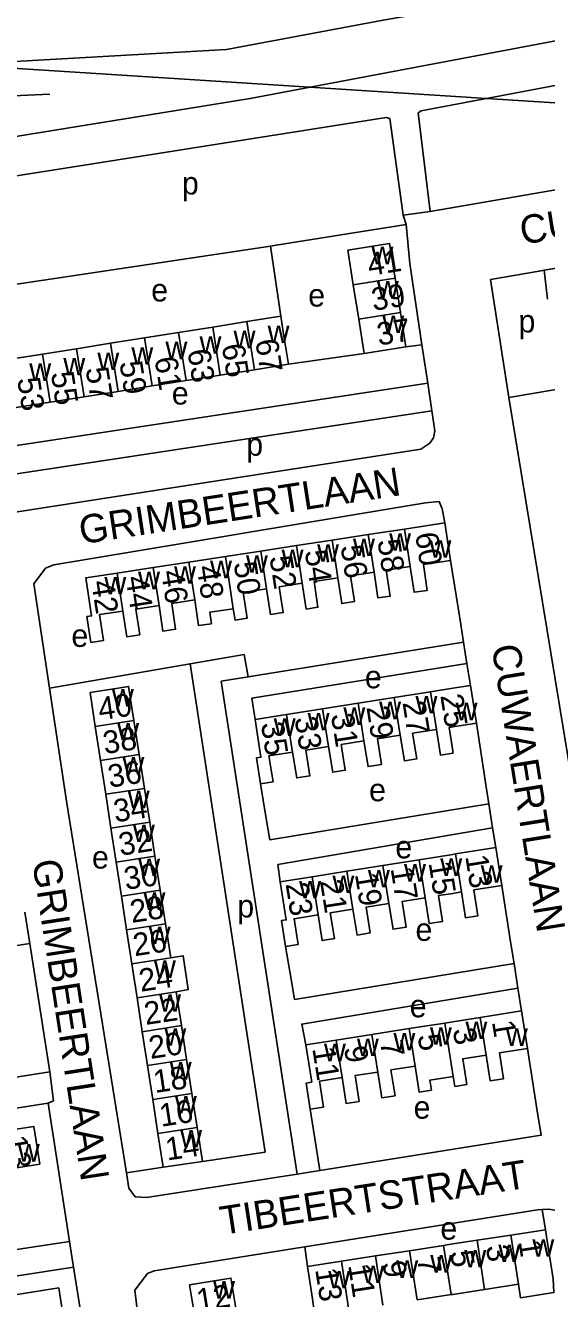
# Model space of a CAD drawing. Extents: x 159675 to 162108, y 386471 to 388472.
# Drawn here: x 160354.1 to 160445.9, y 387264.8 to 387489 of the extents above; entities that cross this region are included whole.
import ezdxf

# ---------------------------------------------------------------- set-up
doc = ezdxf.new("R2010")
doc.units = 0
for name, color, linetype in [('BLT_Basislijn', 7, 'Continuous'), ('BLT_Bebouwing', 7, 'Continuous'), ('BLT_Centroide', 7, 'Continuous'), ('BLT_Hoogspanningsmast_en_leidingen', 7, 'Continuous'), ('BLT_Huisnummer', 7, 'Continuous'), ('BLT_Huisnummer_ tussenligend', 7, 'Continuous'), ('BLT_Onderverdeling_panden', 7, 'Continuous'), ('BLT_Straatnaam', 7, 'Continuous')]:
    doc.layers.add(name, color=color, linetype=linetype)

msp = doc.modelspace()

# ---------------------------------------------------------------- linework, layer by layer
at = {"layer": 'BLT_Basislijn'}
for p, q in [((160420.67, 387455.64), (160425.41, 387456.28)), ((160421.2, 387453.99), (160420.67, 387455.64)), ((160338.6, 387441.42), (160397.29, 387450.18)), ((160399.08, 387437.84), (160397.29, 387450.18)), ((160445.5, 387445.92), (160446.13, 387440.86)), ((160423.94, 387432.79), (160421.15, 387432.42)), ((160413.8, 387431.25), (160400.42, 387429.37)), ((160341.39, 387413.36), (160424.99, 387426.05)), ((160425.71, 387421.15), (160424.99, 387426.05)), ((160342.14, 387408.5), (160425.71, 387421.15)), ((160429.03, 387394.84), (160430.7, 387384.31)), ((160430.7, 387384.31), (160431.32, 387380.42)), ((160393.32, 387374.33), (160431.32, 387380.42)), ((160431.32, 387380.42), (160431.91, 387376.68)), ((160383.08, 387376.61), (160358.29, 387372.35)), ((160392.64, 387378.25), (160383.08, 387376.61)), ((160383.08, 387376.61), (160396.35, 387290.61)), ((160392.64, 387378.25), (160393.32, 387374.33)), ((160431.91, 387376.68), (160432.53, 387372.81)), ((160393.32, 387374.33), (160388.59, 387373.58)), ((160388.59, 387373.58), (160401.99, 387286.72)), ((160435.2, 387355.71), (160433.57, 387366.18)), ((160396.53, 387349.4), (160395.51, 387355.5)), ((160435.78, 387351.98), (160435.2, 387355.71)), ((160436.44, 387347.74), (160435.78, 387351.98)), ((160436.98, 387344.26), (160436.44, 387347.74)), ((160439.61, 387327.66), (160438.04, 387337.58)), ((160353.97, 387332.88), (160354.82, 387327.37)), ((160354.82, 387327.37), (160358.35, 387304.74)), ((160440.21, 387323.82), (160439.61, 387327.66)), ((160399.9, 387326.85), (160400.9, 387321.06)), ((160440.89, 387319.48), (160440.21, 387323.82)), ((160441.52, 387315.48), (160440.89, 387319.48)), ((160444.23, 387298.27), (160442.56, 387308.87)), ((160361.84, 387274.89), (160358.06, 387299.27)), ((160405.26, 387291.9), (160404.28, 387298.21)), ((160405.96, 387287.37), (160405.26, 387291.9)), ((160396.35, 387290.61), (160385.28, 387288.98)), ((160378.34, 387287.95), (160371.88, 387286.99)), ((160405.96, 387287.37), (160401.99, 387286.72)), ((160445.19, 387280.51), (160445.76, 387276.97)), ((160362.53, 387270.39), (160361.84, 387274.89)), ((160403.33, 387273.95), (160403.77, 387270.5)), ((160365.75, 387250), (160362.53, 387270.39))]:
    msp.add_line(p, q, dxfattribs=at)
for points in [[(160341.81, 387482.13), (160389.5, 387484.83), (160417.13, 387490), (160494.83, 387503.45)], [(160496.09, 387494.86), (160474.62, 387491.43), (160393.7, 387476.15), (160326.19, 387465.26), (160317.49, 387463.41), (160304.59, 387459.33), (160294.34, 387455.29), (160279.59, 387447.55), (160133.6, 387357.24), (160095.66, 387329.37)], [(160425.41, 387456.28), (160423.33, 387473.65), (160423.81, 387474), (160474.82, 387483.63), (160494.45, 387484.75), (160498.11, 387484.8), (160500, 387482.7), (160502.95, 387479.35), (160505.92, 387476.36), (160506.82, 387476.41), (160507.67, 387476.09)], [(160358.35, 387476.96), (160342.78, 387476.25), (160332.93, 387475.03)], [(160335.88, 387459.94), (160336.8, 387460.1), (160417.65, 387472.85), (160418.29, 387472.64), (160420.67, 387455.64)], [(160507.84, 387470.08), (160500, 387469.13), (160425.41, 387456.28)], [(160445.5, 387445.92), (160500, 387454.79), (160511.43, 387456.48)], [(160397.29, 387450.18), (160398.26, 387450.33), (160421.2, 387453.99)], [(160423.94, 387432.79), (160421.83, 387447.12), (160421.2, 387453.99)], [(160445.5, 387445.92), (160444.62, 387445.78), (160436.06, 387444.3), (160439.29, 387423.53)], [(160424.99, 387426.05), (160424.1, 387431.68), (160423.94, 387432.79)], [(160447.84, 387424.94), (160447.62, 387424.91), (160439.29, 387423.53)], [(160439.29, 387423.53), (160454.15, 387333.22), (160455.66, 387332.27), (160460.17, 387333.18)], [(160343.16, 387401.92), (160423.78, 387414.45), (160425.36, 387415.46), (160426.02, 387416.43), (160426.22, 387417.66), (160425.71, 387421.15)], [(160358.29, 387372.35), (160355.52, 387390.69), (160357.62, 387393.44), (160359.05, 387394.03), (160424.61, 387404.99), (160426.98, 387405.18), (160427.53, 387403.9), (160428.02, 387401.44)], [(160394.54, 387366.8), (160393.96, 387370.56), (160431.91, 387376.68)], [(160358.29, 387372.35), (160361.27, 387352.46), (160371.88, 387286.99)], [(160435.78, 387351.98), (160397.17, 387345.6), (160396.53, 387349.4)], [(160398.99, 387338.21), (160398.56, 387341.29), (160436.44, 387347.74)], [(160313.11, 387317.81), (160312.76, 387320.86), (160354.82, 387327.37)], [(160400.9, 387321.06), (160401.52, 387317.49), (160440.21, 387323.82)], [(160403.51, 387309.52), (160402.77, 387313.19), (160440.89, 387319.48)], [(160314.02, 387306.48), (160315.39, 387298.03), (160358.35, 387304.74)], [(160358.06, 387299.27), (160359.02, 387299.68), (160358.35, 387304.74)], [(160317.49, 387289.23), (160316.85, 387292.85), (160358.06, 387299.27)], [(160444.23, 387298.27), (160444.97, 387293.59), (160405.96, 387287.37)], [(160371.88, 387286.99), (160372.3, 387284.27), (160373.43, 387282.76), (160375.38, 387282.65), (160401.99, 387286.72)], [(160445.19, 387280.51), (160444.36, 387280.45), (160403.33, 387273.95)], [(160453.42, 387276.69), (160450.57, 387279.81), (160446.36, 387280.58), (160445.19, 387280.51)], [(160318.43, 387277.9), (160319.87, 387268.52), (160361.84, 387274.89)], [(160376, 387250), (160374.48, 387257.14), (160373.35, 387266.33), (160375.55, 387269.24), (160376.76, 387269.75), (160402.56, 387273.82), (160403.33, 387273.95)], [(160321.87, 387260.83), (160321.42, 387264.03), (160362.53, 387270.39)]]:
    msp.add_lwpolyline(points, dxfattribs=at)
at = {"layer": 'BLT_Bebouwing'}
for p, q in [((160419.23, 387444.55), (160420.19, 387438.49)), ((160412.83, 387437.32), (160411.87, 387443.38)), ((160399.08, 387437.84), (160393.08, 387436.89)), ((160413.8, 387431.25), (160412.83, 387437.32)), ((160420.19, 387438.49), (160421.15, 387432.42)), ((160381.07, 387434.98), (160375.07, 387434.02)), ((160387.08, 387435.93), (160381.07, 387434.98)), ((160393.08, 387436.89), (160387.08, 387435.93)), ((160369.07, 387433.07), (160363.06, 387432.11)), ((160375.07, 387434.02), (160369.07, 387433.07)), ((160357.06, 387431.16), (160351.05, 387430.21)), ((160363.06, 387432.11), (160357.06, 387431.16)), ((160421.15, 387432.42), (160413.8, 387431.25)), ((160388.42, 387427.47), (160394.43, 387428.42)), ((160394.43, 387428.42), (160400.42, 387429.37)), ((160376.42, 387425.56), (160382.42, 387426.51)), ((160382.42, 387426.51), (160388.42, 387427.47)), ((160358.4, 387422.69), (160364.41, 387423.65)), ((160364.41, 387423.65), (160370.41, 387424.6)), ((160370.41, 387424.6), (160376.42, 387425.56)), ((160352.4, 387421.74), (160358.4, 387422.69)), ((160428.02, 387401.44), (160420.87, 387400.35)), ((160429.03, 387394.84), (160428.02, 387401.44)), ((160414.51, 387399.37), (160408.12, 387398.4)), ((160420.87, 387400.35), (160414.51, 387399.37)), ((160401.85, 387397.44), (160395.56, 387396.48)), ((160408.12, 387398.4), (160401.85, 387397.44)), ((160382.88, 387394.54), (160376.6, 387393.58)), ((160389.31, 387395.52), (160382.88, 387394.54)), ((160395.56, 387396.48), (160389.31, 387395.52)), ((160376.6, 387393.58), (160370.23, 387392.6)), ((160433.57, 387366.18), (160432.53, 387372.81)), ((160419.1, 387370.68), (160412.7, 387369.67)), ((160425.5, 387371.7), (160419.1, 387370.68)), ((160400.1, 387367.68), (160394.54, 387366.8)), ((160406.46, 387368.68), (160400.1, 387367.68)), ((160412.7, 387369.67), (160406.46, 387368.68)), ((160366.37, 387365.59), (160367.29, 387359.61)), ((160374.1, 387360.66), (160373.16, 387366.63)), ((160367.29, 387359.61), (160368.21, 387353.64)), ((160375.03, 387354.69), (160374.1, 387360.66)), ((160375.96, 387348.72), (160375.03, 387354.69)), ((160368.21, 387353.64), (160369.13, 387347.67)), ((160369.13, 387347.67), (160370.05, 387341.7)), ((160376.89, 387342.75), (160375.96, 387348.72)), ((160436.98, 387344.26), (160429.88, 387343.13)), ((160438.04, 387337.58), (160436.98, 387344.26)), ((160370.05, 387341.7), (160370.97, 387335.73)), ((160377.82, 387336.78), (160376.89, 387342.75)), ((160417.08, 387341.09), (160410.74, 387340.08)), ((160423.48, 387342.11), (160417.08, 387341.09)), ((160404.59, 387339.1), (160398.99, 387338.21)), ((160410.74, 387340.08), (160404.59, 387339.1)), ((160378.75, 387330.81), (160377.82, 387336.78)), ((160370.97, 387335.73), (160371.9, 387329.75)), ((160371.9, 387329.75), (160372.82, 387323.78)), ((160379.68, 387324.84), (160378.75, 387330.81)), ((160372.82, 387323.78), (160373.74, 387317.81)), ((160381.55, 387312.9), (160380.61, 387318.87)), ((160373.74, 387317.81), (160374.66, 387311.84)), ((160441.52, 387315.48), (160434.24, 387314.34)), ((160442.56, 387308.87), (160441.52, 387315.48)), ((160374.66, 387311.84), (160375.58, 387305.87)), ((160382.48, 387306.93), (160381.55, 387312.9)), ((160421.69, 387312.37), (160415.13, 387311.34)), ((160428, 387313.36), (160421.69, 387312.37)), ((160408.83, 387310.36), (160403.51, 387309.52)), ((160415.13, 387311.34), (160408.83, 387310.36)), ((160383.41, 387300.96), (160382.48, 387306.93)), ((160375.58, 387305.87), (160376.5, 387299.89)), ((160384.34, 387294.99), (160383.41, 387300.96)), ((160376.5, 387299.89), (160377.42, 387293.92)), ((160377.42, 387293.92), (160378.34, 387287.95)), ((160385.28, 387288.98), (160378.34, 387287.95)), ((160439.64, 387276.02), (160433.69, 387275.11)), ((160445.76, 387276.97), (160439.64, 387276.02)), ((160446.36, 387273.07), (160445.76, 387276.97)), ((160427.77, 387274.2), (160421.77, 387273.27)), ((160409.77, 387271.42), (160403.77, 387270.5)), ((160415.77, 387272.35), (160409.77, 387271.42)), ((160421.77, 387273.27), (160415.77, 387272.35)), ((160440.97, 387267.36), (160435.02, 387266.44))]:
    msp.add_line(p, q, dxfattribs=at)
for points in [[(160411.87, 387443.38), (160410.9, 387449.45), (160418.26, 387450.62), (160419.23, 387444.55)], [(160400.42, 387429.37), (160399.64, 387434.31), (160399.08, 387437.84)], [(160421.88, 387393.74), (160422.57, 387389.21), (160424.91, 387389.56), (160424.22, 387394.1), (160429.03, 387394.84)], [(160370.23, 387392.6), (160364.68, 387391.76), (160365.71, 387385.06), (160364.9, 387384.93), (160365.59, 387380.4), (160367.82, 387380.74), (160367.12, 387385.28), (160371.25, 387385.91)], [(160409.13, 387391.76), (160409.82, 387387.23), (160412.05, 387387.57), (160411.35, 387392.11), (160415.52, 387392.75)], [(160415.52, 387392.75), (160416.21, 387388.22), (160418.38, 387388.55), (160417.68, 387393.09), (160421.88, 387393.74)], [(160396.58, 387389.82), (160397.27, 387385.29), (160399.5, 387385.64), (160398.81, 387390.18), (160402.86, 387390.8)], [(160402.86, 387390.8), (160403.56, 387386.27), (160405.64, 387386.58), (160404.95, 387391.12), (160409.13, 387391.76)], [(160377.62, 387386.89), (160378.31, 387382.36), (160380.53, 387382.7), (160379.84, 387387.24), (160383.9, 387387.86)], [(160383.9, 387387.86), (160384.59, 387383.34), (160386.84, 387383.68), (160386.54, 387385.69), (160390.71, 387386.32)], [(160390.71, 387386.32), (160391.02, 387384.33), (160393.16, 387384.66), (160392.47, 387389.2), (160396.58, 387389.82)], [(160371.25, 387385.91), (160371.94, 387381.38), (160374.2, 387381.73), (160373.51, 387386.27), (160377.62, 387386.89)], [(160373.16, 387366.63), (160372.23, 387372.63), (160370.39, 387372.34), (160365.45, 387371.56), (160366.37, 387365.59)], [(160432.53, 387372.81), (160429.42, 387372.32), (160425.5, 387371.7)], [(160394.54, 387366.8), (160395.59, 387360.16), (160394.79, 387360.04), (160395.51, 387355.5)], [(160426.55, 387365.07), (160427.27, 387360.54), (160429.42, 387360.88), (160429.42, 387361.32), (160428.77, 387365.42), (160429.42, 387365.52), (160433.57, 387366.18)], [(160407.51, 387362.06), (160408.23, 387357.53), (160410.45, 387357.89), (160409.73, 387362.41), (160413.75, 387363.04)], [(160413.75, 387363.04), (160414.46, 387358.52), (160416.85, 387358.9), (160416.13, 387363.42), (160420.15, 387364.06)], [(160420.15, 387364.06), (160420.87, 387359.53), (160423.05, 387359.88), (160422.33, 387364.4), (160426.55, 387365.07)], [(160395.51, 387355.5), (160397.71, 387355.84), (160396.99, 387360.39), (160401.16, 387361.05)], [(160401.16, 387361.05), (160401.88, 387356.52), (160404.21, 387356.89), (160403.5, 387361.42), (160407.51, 387362.06)], [(160429.88, 387343.13), (160429.42, 387343.05), (160423.48, 387342.11)], [(160398.99, 387338.21), (160400.05, 387331.53), (160399.18, 387331.39), (160399.9, 387326.85)], [(160424.54, 387335.43), (160425.26, 387330.89), (160427.6, 387331.26), (160426.88, 387335.8), (160429.42, 387336.2), (160430.94, 387336.45)], [(160430.94, 387336.45), (160431.67, 387331.91), (160433.85, 387332.26), (160433.13, 387336.79), (160438.04, 387337.58)], [(160411.8, 387333.4), (160412.52, 387328.86), (160414.83, 387329.23), (160414.11, 387333.77), (160418.15, 387334.41)], [(160418.15, 387334.41), (160418.87, 387329.87), (160421.18, 387330.24), (160420.46, 387334.78), (160424.54, 387335.43)], [(160399.9, 387326.85), (160402.15, 387327.21), (160401.42, 387331.74), (160405.65, 387332.42)], [(160405.65, 387332.42), (160406.37, 387327.88), (160408.54, 387328.22), (160407.81, 387332.76), (160411.8, 387333.4)], [(160380.61, 387318.87), (160382.76, 387319.25), (160381.84, 387325.2), (160379.68, 387324.84)], [(160434.24, 387314.34), (160429.42, 387313.58), (160428, 387313.36)], [(160403.51, 387309.52), (160404.53, 387302.96), (160403.56, 387302.8), (160404.28, 387298.21)], [(160429.49, 387303.93), (160429.77, 387302.2), (160431.88, 387302.53), (160431.17, 387307.08), (160435.29, 387307.73)], [(160435.29, 387307.73), (160436, 387303.18), (160438.34, 387303.55), (160437.63, 387308.09), (160442.56, 387308.87)], [(160409.88, 387303.74), (160410.59, 387299.2), (160412.88, 387299.56), (160412.17, 387304.1), (160416.18, 387304.73)], [(160416.18, 387304.73), (160416.9, 387300.19), (160419.22, 387300.55), (160418.51, 387305.1), (160422.75, 387305.76)], [(160422.75, 387305.76), (160423.46, 387301.21), (160425.63, 387301.55), (160425.36, 387303.28), (160429.49, 387303.93)], [(160404.28, 387298.21), (160406.6, 387298.57), (160405.89, 387303.12), (160409.88, 387303.74)], [(160349.19, 387287.37), (160349.91, 387282.76), (160352.09, 387283.09), (160351.38, 387287.71), (160356.57, 387288.52), (160355.54, 387295.16), (160348.15, 387294.01)], [(160385.28, 387288.98), (160384.51, 387293.92), (160384.34, 387294.99)], [(160433.69, 387275.11), (160429.42, 387274.45), (160427.77, 387274.2)], [(160446.36, 387273.07), (160446.52, 387272.03), (160447.1, 387268.3), (160447.25, 387265.88), (160441.34, 387264.97), (160440.97, 387267.36)], [(160403.77, 387270.5), (160404.53, 387265.56), (160405.1, 387261.83)], [(160353.63, 387259.03), (160355.21, 387248.85), (160357.4, 387249.19), (160355.83, 387259.37), (160360.95, 387260.16), (160359.93, 387266.71), (160352.61, 387265.58)], [(160383.98, 387261.25), (160383.01, 387267.27), (160390.3, 387268.44), (160391.1, 387263.51), (160391.27, 387262.42)], [(160429.1, 387265.53), (160423.1, 387264.6)], [(160435.02, 387266.44), (160429.42, 387265.58), (160429.1, 387265.53)]]:
    msp.add_lwpolyline(points, dxfattribs=at)
at = {"layer": 'BLT_Hoogspanningsmast_en_leidingen'}
msp.add_line((160313.17, 387484.01), (160510.13, 387471.41), dxfattribs=at)
at = {"layer": 'BLT_Onderverdeling_panden'}
for p, q in [((160411.87, 387443.38), (160419.23, 387444.55)), ((160412.83, 387437.32), (160420.19, 387438.49)), ((160382.42, 387426.51), (160381.07, 387434.98)), ((160388.42, 387427.47), (160387.08, 387435.93)), ((160394.43, 387428.42), (160393.08, 387436.89)), ((160370.41, 387424.6), (160369.07, 387433.07)), ((160376.42, 387425.56), (160375.07, 387434.02)), ((160358.4, 387422.69), (160357.06, 387431.16)), ((160364.41, 387423.65), (160363.06, 387432.11)), ((160415.52, 387392.75), (160414.51, 387399.37)), ((160421.88, 387393.74), (160420.87, 387400.35)), ((160402.86, 387390.8), (160401.85, 387397.44)), ((160409.13, 387391.76), (160408.12, 387398.4)), ((160383.9, 387387.86), (160382.88, 387394.54)), ((160390.71, 387386.32), (160389.31, 387395.52)), ((160396.58, 387389.82), (160395.56, 387396.48)), ((160371.25, 387385.91), (160370.23, 387392.6)), ((160377.62, 387386.89), (160376.6, 387393.58)), ((160420.15, 387364.06), (160419.1, 387370.68)), ((160426.55, 387365.07), (160425.5, 387371.7)), ((160401.16, 387361.05), (160400.1, 387367.68)), ((160407.51, 387362.06), (160406.46, 387368.68)), ((160413.75, 387363.04), (160412.7, 387369.67)), ((160366.37, 387365.59), (160373.16, 387366.63)), ((160367.29, 387359.61), (160374.1, 387360.66)), ((160368.21, 387353.64), (160375.03, 387354.69)), ((160369.13, 387347.67), (160375.96, 387348.72)), ((160430.94, 387336.45), (160429.88, 387343.13)), ((160370.05, 387341.7), (160376.89, 387342.75)), ((160418.15, 387334.41), (160417.08, 387341.09)), ((160424.54, 387335.43), (160423.48, 387342.11)), ((160405.65, 387332.42), (160404.59, 387339.1)), ((160411.8, 387333.4), (160410.74, 387340.08)), ((160370.97, 387335.73), (160377.82, 387336.78)), ((160371.9, 387329.75), (160378.75, 387330.81)), ((160372.82, 387323.78), (160379.68, 387324.84)), ((160373.74, 387317.81), (160380.61, 387318.87)), ((160435.29, 387307.73), (160434.24, 387314.34)), ((160374.66, 387311.84), (160381.55, 387312.9)), ((160422.75, 387305.76), (160421.69, 387312.37)), ((160429.49, 387303.93), (160428, 387313.36)), ((160409.88, 387303.74), (160408.83, 387310.36)), ((160416.18, 387304.73), (160415.13, 387311.34)), ((160375.58, 387305.87), (160382.48, 387306.93)), ((160376.5, 387299.89), (160383.41, 387300.96)), ((160377.42, 387293.92), (160384.34, 387294.99)), ((160440.97, 387267.36), (160439.64, 387276.02)), ((160429.1, 387265.53), (160427.77, 387274.2)), ((160435.02, 387266.44), (160433.69, 387275.11)), ((160411.1, 387262.76), (160409.77, 387271.42)), ((160417.1, 387263.68), (160415.77, 387272.35)), ((160423.1, 387264.6), (160421.77, 387273.27))]:
    msp.add_line(p, q, dxfattribs=at)

# ---------------------------------------------------------------- texts
at = {"layer": 'BLT_Centroide'}
for s, p in [('p', (160381.64, 387459.27)), ('w', (160415.07, 387447)), ('w', (160416.02, 387440.94)), ('e', (160376.23, 387440.44)), ('e', (160403.92, 387439.53)), ('w', (160416.99, 387434.88)), ('p', (160440.99, 387434.97)), ('w', (160390.75, 387432.19)), ('w', (160396.75, 387433.12)), ('w', (160378.75, 387430.27)), ('w', (160384.75, 387431.22)), ('w', (160360.73, 387427.41)), ('w', (160366.73, 387428.36)), ('w', (160372.73, 387429.31)), ('w', (160354.73, 387426.44)), ('e', (160379.86, 387422.28)), ('p', (160392.99, 387413.27)), ('w', (160418.19, 387396.55)), ('w', (160399.22, 387393.64)), ('w', (160405.48, 387394.61)), ('w', (160411.81, 387395.58)), ('w', (160425.3, 387395.31)), ('w', (160386.61, 387391.69)), ('w', (160392.94, 387392.67)), ('w', (160373.92, 387389.75)), ('w', (160380.25, 387390.72)), ('w', (160367.97, 387388.83)), ('e', (160362.16, 387379.6)), ('e', (160413.91, 387372.31)), ('w', (160369.3, 387369.09)), ('w', (160416.42, 387366.86)), ('w', (160422.83, 387367.88)), ('w', (160429.9, 387366.69)), ('w', (160403.81, 387364.88)), ('w', (160410.11, 387365.86)), ('w', (160370.23, 387363.12)), ('w', (160397.84, 387363.92)), ('w', (160371.16, 387357.16)), ('w', (160372.09, 387351.19)), ('e', (160414.65, 387352.42)), ('w', (160373.01, 387345.22)), ('e', (160419.28, 387342.36)), ('e', (160365.79, 387340.56)), ('w', (160373.94, 387339.25)), ('w', (160420.81, 387338.27)), ('w', (160427.2, 387339.27)), ('w', (160434.33, 387338.09)), ('w', (160402.31, 387335.31)), ('w', (160408.19, 387336.25)), ('w', (160414.44, 387337.23)), ('w', (160374.87, 387333.28)), ('p', (160391.41, 387331.96)), ('w', (160375.79, 387327.28)), ('e', (160422.83, 387327.83)), ('w', (160376.71, 387321.31)), ('w', (160377.63, 387315.34)), ('e', (160421.81, 387314.37)), ('w', (160378.56, 387309.38)), ('w', (160418.94, 387308.55)), ('w', (160425.38, 387309.56)), ('w', (160431.64, 387310.55)), ('w', (160438.76, 387309.34)), ('w', (160406.69, 387306.64)), ('w', (160412.5, 387307.55)), ('w', (160379.49, 387303.41)), ('w', (160380.41, 387297.44)), ('e', (160422.5, 387296.51)), ('w', (160381.34, 387291.47)), ('w', (160352.72, 387288.97)), ('e', (160427.22, 387275.21)), ('w', (160431.44, 387270.31)), ('w', (160437.44, 387271.25)), ('w', (160443.44, 387272.19)), ('w', (160419.44, 387268.47)), ('w', (160425.44, 387269.41)), ('w', (160407.44, 387266.62)), ('w', (160413.44, 387267.56)), ('w', (160387.14, 387264.84))]:
    msp.add_text(s, height=4, dxfattribs=at).set_placement(p)
at = {"layer": 'BLT_Huisnummer'}
for s, rotation, p in [('41', 9.0262, (160414.7, 387444.92)), ('37', 9.0262, (160416.34, 387432.65)), ('67', 279.031, (160394.56, 387433.54)), ('61', 279.031, (160376.8, 387430.43)), ('57', 279.031, (160364.65, 387428.62)), ('53', 279.031, (160352.59, 387426.8)), ('60', 278.698, (160422.76, 387399.53)), ('54', 278.698, (160403.29, 387396.45)), ('50', 278.698, (160390.77, 387394.37)), ('46', 278.698, (160377.96, 387392.87)), ('42', 278.698, (160365.65, 387391.07)), ('40', 8.4237, (160367.16, 387366.67)), ('25', 279.0441, (160427.2, 387371.04)), ('29', 279.0441, (160414.17, 387368.97)), ('35', 279.0441, (160395.56, 387366.1)), ('34', 8.4237, (160369.88, 387348.69)), ('30', 8.4237, (160371.74, 387336.8)), ('17', 279.0475, (160418.43, 387340.59)), ('13', 279.0475, (160431.6, 387342.73)), ('23', 279.0475, (160399.92, 387337.85)), ('26', 8.4237, (160373.31, 387325.12)), ('22', 8.4237, (160375.26, 387313.02)), ('1', 279.0443, (160436.3, 387313.58)), ('5', 279.0443, (160423.2, 387311.16)), ('11', 279.0443, (160404.62, 387308.89)), ('18', 8.4237, (160376.9, 387301.03)), ('14', 8.4237, (160379.04, 387289.14)), ('13', 278.8953, (160350.32, 387293.27)), ('1', 278.7586, (160440.98, 387274.89)), ('9', 278.7586, (160417, 387271.22)), ('5', 278.7586, (160428.93, 387273.07)), ('13', 278.7586, (160405.14, 387269.97)), ('12', 9.1251, (160384.55, 387262.51))]:
    msp.add_text(s, height=4, rotation=rotation, dxfattribs=at).set_placement(p)
at = {"layer": 'BLT_Huisnummer_ tussenligend'}
for s, rotation, p in [('39', 9.0274, (160415.39, 387438.77)), ('65', 279.0317, (160388.66, 387432.71)), ('63', 279.0317, (160382.61, 387431.78)), ('55', 279.0317, (160358.53, 387427.82)), ('59', 279.0317, (160370.62, 387429.69)), ('56', 278.6805, (160409.62, 387397.32)), ('58', 278.6805, (160416.11, 387398.33)), ('52', 278.6805, (160397.08, 387395.43)), ('48', 278.6805, (160384.24, 387393.71)), ('44', 278.6805, (160371.7, 387391.84)), ('27', 279.0441, (160420.53, 387369.81)), ('31', 279.0441, (160407.91, 387367.62)), ('38', 8.7679, (160368.04, 387360.71)), ('33', 279.0441, (160401.5, 387367.05)), ('36', 8.7679, (160368.9, 387354.79)), ('32', 8.7679, (160370.79, 387342.81)), ('15', 279.0475, (160425.13, 387341.57)), ('21', 279.0475, (160405.98, 387338.38)), ('19', 279.0475, (160412.15, 387339.56)), ('28', 8.7679, (160372.8, 387330.98)), ('24', 8.7679, (160374.38, 387318.85)), ('20', 8.7679, (160376.11, 387307.02)), ('3', 279.0443, (160429.4, 387312.22)), ('9', 279.0443, (160410.22, 387309.05)), ('7', 279.0443, (160416.56, 387310.07)), ('16', 8.7679, (160377.98, 387295.08)), ('3', 278.7586, (160435.23, 387274.03)), ('7', 278.7586, (160423.11, 387271.88)), ('11', 278.7586, (160410.95, 387270.72))]:
    msp.add_text(s, height=4, rotation=rotation, dxfattribs=at).set_placement(p)
at = {"layer": 'BLT_Straatnaam'}
for s, height, rotation, p in [('CUWAERTLAAN', 5, 9.1093, (160441.66, 387450.43)), ('GRIMBEERTLAAN', 5, 8.728, (160363.91, 387397.66)), ('CUWAERTLAAN', 4.9999, 279.1093, (160436.23, 387379.69)), ('GRIMBEERTLAAN', 5, 278.728, (160355.24, 387341.84)), ('TIBEERTSTRAAT', 5, 8.7708, (160388.75, 387276.04))]:
    msp.add_text(s, height=height, rotation=rotation, dxfattribs=at).set_placement(p)

doc.saveas('drawing.dxf')
